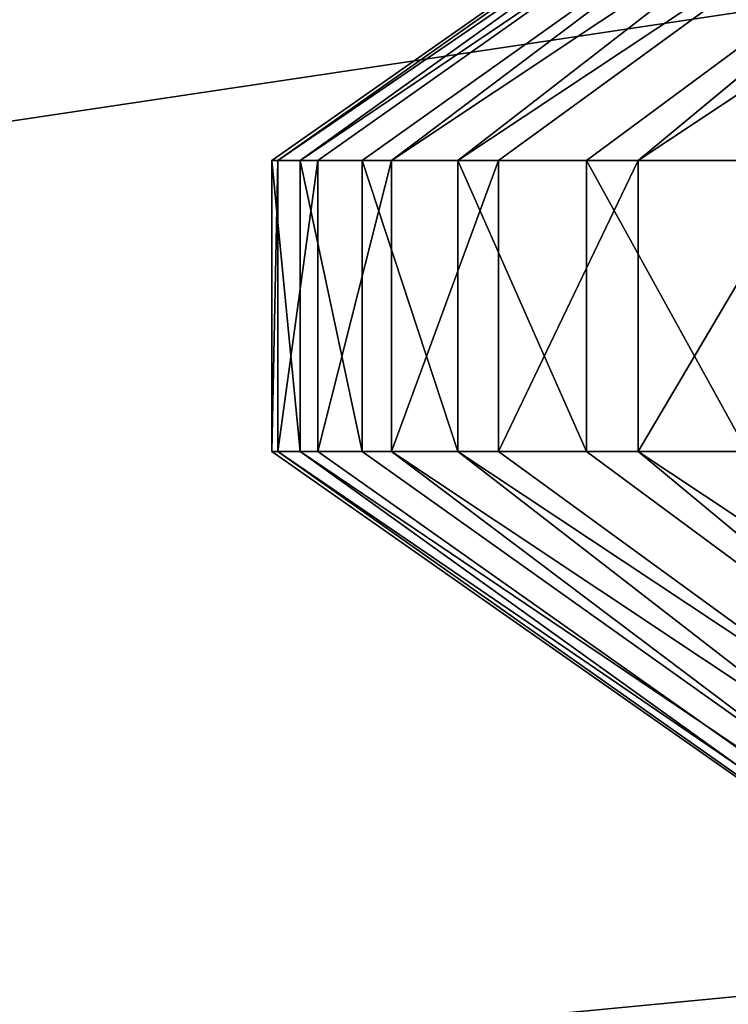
# Model space of a CAD drawing. Extents: x -3 to 171, y 0 to 111.
# Tile 280 of 656: x 26.281 to 26.513, y 88.391 to 88.714. Entities that reach past the tile are written whole.
import ezdxf

# ---------------------------------------------------------------- set-up
doc = ezdxf.new("R2010")
doc.units = 0
doc.header["$LTSCALE"] = 25.4
doc.layers.get('0').update_dxf_attribs({"color": 13, "linetype": 'CONTINUOUS'})

# ---------------------------------------------------------------- blocks, each defined once
blk = doc.blocks.new('MONO-II-BRASS-7782_STL')
at = {"color": 18}
for q in [(26.69556, 63.35337, 36.46613), (26.69556, 63.35337, 36.46613), (27.37006, 62.74966, 36.45549), (27.37006, 62.74966, 36.45549)]:
    blk.add_line((28.56082, 62.74966, 23.99346), q, dxfattribs=at)
at = {"color": 250}
for p, q in [((27.71523, 26.88473, 29.97546), (27.71523, 26.74481, 29.92262)), ((27.71523, 26.74481, 29.92262), (27.81072, 26.88473, 29.97546)), ((27.71523, 26.74481, 29.92262), (27.81072, 26.88473, 29.97546)), ((27.71523, 26.88473, 29.97546), (27.71523, 26.74481, 29.92262)), ((27.81072, 26.88473, 29.97546), (27.81072, 26.74481, 29.92262)), ((27.81072, 26.88473, 29.97546), (27.81072, 26.74481, 29.92262)), ((27.71523, 26.74481, 29.92262), (27.44215, 26.62076, 30.29236)), ((27.71523, 26.74481, 29.92262), (27.44215, 26.62076, 30.29236)), ((27.71523, 26.74481, 29.92262), (27.71523, 26.60134, 29.88038)), ((27.71523, 26.60134, 29.88038), (27.81072, 26.74481, 29.92262)), ((27.71523, 26.60134, 29.88038), (27.81072, 26.74481, 29.92262)), ((27.71523, 26.74481, 29.92262), (27.71523, 26.60134, 29.88038)), ((27.71523, 26.74481, 29.92262), (27.81072, 26.74481, 29.92262)), ((27.71523, 26.74481, 29.92262), (27.81072, 26.74481, 29.92262)), ((27.81072, 26.74481, 29.92262), (27.81072, 26.60134, 29.88038)), ((27.81072, 26.74481, 29.92262), (27.81072, 26.60134, 29.88038)), ((27.81072, 26.74481, 29.92262), (28.0838, 26.62076, 30.29236)), ((27.81072, 26.74481, 29.92262), (28.0838, 26.62076, 30.29236)), ((27.71523, 26.60134, 29.88038), (27.44215, 26.62076, 30.29236)), ((27.71523, 26.60134, 29.88038), (27.44215, 26.62076, 30.29236)), ((27.81072, 26.60134, 29.88038), (28.0838, 26.62076, 30.29236)), ((27.81072, 26.60134, 29.88038), (28.0838, 26.62076, 30.29236)), ((27.71523, 26.60134, 29.88038), (27.44215, 26.38754, 30.23309)), ((27.71523, 26.60134, 29.88038), (27.44215, 26.38754, 30.23309)), ((27.71523, 26.60134, 29.88038), (27.71523, 26.4551, 29.84898)), ((27.71523, 26.4551, 29.84898), (27.81072, 26.60134, 29.88038)), ((27.71523, 26.4551, 29.84898), (27.81072, 26.60134, 29.88038)), ((27.71523, 26.60134, 29.88038), (27.71523, 26.4551, 29.84898)), ((27.71523, 26.60134, 29.88038), (27.81072, 26.60134, 29.88038)), ((27.71523, 26.60134, 29.88038), (27.81072, 26.60134, 29.88038)), ((27.81072, 26.60134, 29.88038), (27.81072, 26.4551, 29.84898)), ((27.81072, 26.60134, 29.88038), (27.81072, 26.4551, 29.84898)), ((27.81072, 26.60134, 29.88038), (28.0838, 26.38754, 30.23309)), ((27.81072, 26.60134, 29.88038), (28.0838, 26.38754, 30.23309)), ((27.71523, 26.4551, 29.84898), (27.44215, 26.38754, 30.23309)), ((27.71523, 26.4551, 29.84898), (27.44215, 26.38754, 30.23309)), ((27.71523, 26.4551, 29.84898), (27.71523, 26.30693, 29.8286)), ((27.71523, 26.30693, 29.8286), (27.81072, 26.4551, 29.84898)), ((27.71523, 26.30693, 29.8286), (27.81072, 26.4551, 29.84898)), ((27.71523, 26.4551, 29.84898), (27.71523, 26.30693, 29.8286)), ((27.71523, 26.4551, 29.84898), (27.81072, 26.4551, 29.84898)), ((27.71523, 26.4551, 29.84898), (27.81072, 26.4551, 29.84898)), ((27.81072, 26.4551, 29.84898), (27.81072, 26.30693, 29.8286)), ((27.81072, 26.4551, 29.84898), (27.81072, 26.30693, 29.8286)), ((27.81072, 26.4551, 29.84898), (28.0838, 26.38754, 30.23309)), ((27.81072, 26.4551, 29.84898), (28.0838, 26.38754, 30.23309)), ((27.71523, 26.30693, 29.8286), (27.44215, 26.38754, 30.23309)), ((27.71523, 26.30693, 29.8286), (27.44215, 26.38754, 30.23309)), ((27.81072, 26.30693, 29.8286), (28.0838, 26.38754, 30.23309)), ((27.81072, 26.30693, 29.8286), (28.0838, 26.38754, 30.23309)), ((27.71523, 26.30693, 29.8286), (27.44215, 26.1481, 30.20923)), ((27.71523, 26.30693, 29.8286), (27.44215, 26.1481, 30.20923)), ((27.71523, 26.30693, 29.8286), (27.71523, 26.15766, 29.81935)), ((27.71523, 26.15766, 29.81935), (27.81072, 26.30693, 29.8286)), ((27.71523, 26.15766, 29.81935), (27.81072, 26.30693, 29.8286)), ((27.71523, 26.30693, 29.8286), (27.71523, 26.15766, 29.81935)), ((27.71523, 26.30693, 29.8286), (27.81072, 26.30693, 29.8286)), ((27.71523, 26.30693, 29.8286), (27.81072, 26.30693, 29.8286)), ((27.81072, 26.30693, 29.8286), (27.81072, 26.15766, 29.81935)), ((27.81072, 26.30693, 29.8286), (27.81072, 26.15766, 29.81935)), ((27.81072, 26.30693, 29.8286), (28.0838, 26.1481, 30.20923)), ((27.81072, 26.30693, 29.8286), (28.0838, 26.1481, 30.20923)), ((27.71523, 26.15766, 29.81935), (27.44215, 26.1481, 30.20923)), ((27.71523, 26.15766, 29.81935), (27.44215, 26.1481, 30.20923)), ((27.71523, 26.15766, 29.81935), (27.71523, 26.0081, 29.82128)), ((27.71523, 26.0081, 29.82128), (27.81072, 26.15766, 29.81935)), ((27.71523, 26.0081, 29.82128), (27.81072, 26.15766, 29.81935)), ((27.71523, 26.15766, 29.81935), (27.71523, 26.0081, 29.82128)), ((27.71523, 26.15766, 29.81935), (27.81072, 26.15766, 29.81935)), ((27.71523, 26.15766, 29.81935), (27.81072, 26.15766, 29.81935)), ((27.81072, 26.15766, 29.81935), (27.81072, 26.0081, 29.82128)), ((27.81072, 26.15766, 29.81935), (27.81072, 26.0081, 29.82128)), ((27.81072, 26.15766, 29.81935), (28.0838, 26.1481, 30.20923)), ((27.81072, 26.15766, 29.81935), (28.0838, 26.1481, 30.20923)), ((27.71523, 26.0081, 29.82128), (27.44215, 26.1481, 30.20923)), ((27.71523, 26.0081, 29.82128), (27.44215, 26.1481, 30.20923)), ((27.81072, 26.0081, 29.82128), (28.0838, 26.1481, 30.20923)), ((27.81072, 26.0081, 29.82128), (28.0838, 26.1481, 30.20923)), ((27.71523, 26.0081, 29.82128), (27.44215, 25.90777, 30.22133)), ((27.71523, 26.0081, 29.82128), (27.44215, 25.90777, 30.22133)), ((27.71523, 26.0081, 29.82128), (27.71523, 25.85911, 29.83438)), ((27.71523, 25.85911, 29.83438), (27.81072, 26.0081, 29.82128)), ((27.71523, 25.85911, 29.83438), (27.81072, 26.0081, 29.82128)), ((27.71523, 26.0081, 29.82128), (27.71523, 25.85911, 29.83438)), ((27.71523, 26.0081, 29.82128), (27.81072, 26.0081, 29.82128)), ((27.71523, 26.0081, 29.82128), (27.81072, 26.0081, 29.82128)), ((27.81072, 26.0081, 29.82128), (27.81072, 25.85911, 29.83438)), ((27.81072, 26.0081, 29.82128), (27.81072, 25.85911, 29.83438)), ((27.81072, 26.0081, 29.82128), (28.0838, 25.90777, 30.22133)), ((27.81072, 26.0081, 29.82128), (28.0838, 25.90777, 30.22133)), ((27.71523, 25.85911, 29.83438), (27.44215, 25.90777, 30.22133)), ((27.71523, 25.85911, 29.83438), (27.44215, 25.90777, 30.22133)), ((27.71523, 25.71152, 29.85857), (27.44215, 25.90777, 30.22133)), ((27.71523, 25.71152, 29.85857), (27.44215, 25.90777, 30.22133)), ((27.81072, 25.71152, 29.85857), (28.0838, 25.90777, 30.22133)), ((27.81072, 25.85911, 29.83438), (28.0838, 25.90777, 30.22133)), ((27.81072, 25.71152, 29.85857), (28.0838, 25.90777, 30.22133)), ((27.81072, 25.85911, 29.83438), (28.0838, 25.90777, 30.22133)), ((27.71523, 25.85911, 29.83438), (27.71523, 25.71152, 29.85857)), ((27.71523, 25.71152, 29.85857), (27.81072, 25.85911, 29.83438)), ((27.71523, 25.71152, 29.85857), (27.81072, 25.85911, 29.83438)), ((27.71523, 25.85911, 29.83438), (27.71523, 25.71152, 29.85857)), ((27.71523, 25.85911, 29.83438), (27.81072, 25.85911, 29.83438)), ((27.71523, 25.85911, 29.83438), (27.81072, 25.85911, 29.83438)), ((27.81072, 25.85911, 29.83438), (27.81072, 25.71152, 29.85857)), ((27.81072, 25.85911, 29.83438), (27.81072, 25.71152, 29.85857)), ((27.71523, 25.71152, 29.85857), (27.44215, 25.67193, 30.26911)), ((27.71523, 25.71152, 29.85857), (27.44215, 25.67193, 30.26911)), ((27.71523, 25.71152, 29.85857), (27.71523, 25.56614, 29.89373)), ((27.71523, 25.56614, 29.89373), (27.81072, 25.71152, 29.85857)), ((27.71523, 25.56614, 29.89373), (27.81072, 25.71152, 29.85857)), ((27.71523, 25.71152, 29.85857), (27.71523, 25.56614, 29.89373)), ((27.71523, 25.71152, 29.85857), (27.81072, 25.71152, 29.85857)), ((27.71523, 25.71152, 29.85857), (27.81072, 25.71152, 29.85857)), ((27.81072, 25.71152, 29.85857), (27.81072, 25.56614, 29.89373)), ((27.81072, 25.71152, 29.85857), (27.81072, 25.56614, 29.89373)), ((27.81072, 25.71152, 29.85857), (28.0838, 25.67193, 30.26911)), ((27.81072, 25.71152, 29.85857), (28.0838, 25.67193, 30.26911)), ((27.71523, 25.56614, 29.89373), (27.44215, 25.67193, 30.26911)), ((27.71523, 25.56614, 29.89373), (27.44215, 25.67193, 30.26911)), ((27.71523, 25.42381, 29.93965), (27.44215, 25.67193, 30.26911)), ((27.71523, 25.42381, 29.93965), (27.44215, 25.67193, 30.26911)), ((27.81072, 25.42381, 29.93965), (28.0838, 25.67193, 30.26911)), ((27.81072, 25.56614, 29.89373), (28.0838, 25.67193, 30.26911)), ((27.81072, 25.42381, 29.93965), (28.0838, 25.67193, 30.26911)), ((27.81072, 25.56614, 29.89373), (28.0838, 25.67193, 30.26911)), ((27.71523, 25.56614, 29.89373), (27.71523, 25.42381, 29.93965)), ((27.71523, 25.42381, 29.93965), (27.81072, 25.56614, 29.89373)), ((27.71523, 25.42381, 29.93965), (27.81072, 25.56614, 29.89373)), ((27.71523, 25.56614, 29.89373), (27.71523, 25.42381, 29.93965)), ((27.71523, 25.56614, 29.89373), (27.81072, 25.56614, 29.89373)), ((27.71523, 25.56614, 29.89373), (27.81072, 25.56614, 29.89373)), ((27.81072, 25.56614, 29.89373), (27.81072, 25.42381, 29.93965)), ((27.81072, 25.56614, 29.89373), (27.81072, 25.42381, 29.93965)), ((27.71523, 25.42381, 29.93965), (27.44215, 25.44585, 30.35151)), ((27.71523, 25.42381, 29.93965), (27.44215, 25.44585, 30.35151)), ((27.81072, 25.42381, 29.93965), (28.0838, 25.44585, 30.35151)), ((27.81072, 25.42381, 29.93965), (28.0838, 25.44585, 30.35151)), ((27.71523, 25.42381, 29.93965), (27.71523, 25.2853, 29.99609)), ((27.71523, 25.2853, 29.99609), (27.81072, 25.42381, 29.93965)), ((27.71523, 25.2853, 29.99609), (27.81072, 25.42381, 29.93965)), ((27.71523, 25.42381, 29.93965), (27.71523, 25.2853, 29.99609)), ((27.71523, 25.42381, 29.93965), (27.81072, 25.42381, 29.93965)), ((27.71523, 25.42381, 29.93965), (27.81072, 25.42381, 29.93965)), ((27.81072, 25.42381, 29.93965), (27.81072, 25.2853, 29.99609)), ((27.81072, 25.42381, 29.93965), (27.81072, 25.2853, 29.99609))]:
    blk.add_line(p, q, dxfattribs=at)
at = {"color": 44}
mesh = blk.add_polyface(dxfattribs=at)
corners = [(75.53263, 157.25012, 34.76959), (5.83444, 79.17375, 26.09331), (5.45256, 79.17375, 30.08985)]
mesh.append_faces([[corners[k] for k in face] for face in [(0, 1, 2)]], dxfattribs={"color": 44})
mesh = blk.add_polyface(dxfattribs=at)
corners = [(75.53263, 157.25012, 34.76959), (75.77783, 157.20102, 32.77651), (5.83444, 79.17375, 26.09331)]
mesh.append_faces([[corners[k] for k in face] for face in [(0, 1, 2)]], dxfattribs={"color": 44})
mesh = blk.add_polyface(dxfattribs=at)
corners = [(75.77783, 157.20102, 32.77651), (76.58806, 156.80986, 28.86388), (5.83444, 79.17375, 26.09331)]
mesh.append_faces([[corners[k] for k in face] for face in [(0, 1, 2)]], dxfattribs={"color": 44})
mesh = blk.add_polyface(dxfattribs=at)
corners = [(76.27238, 156.58096, 34.84027), (6.17225, 78.35562, 32.10971), (6.32898, 78.55368, 28.15708)]
mesh.append_faces([[corners[k] for k in face] for face in [(0, 1, 2)]], dxfattribs={"color": 44})
mesh = blk.add_polyface(dxfattribs=at)
corners = [(76.27238, 156.58096, 34.84027), (6.32898, 78.55368, 28.15708), (76.86701, 156.38289, 30.92949)]
mesh.append_faces([[corners[k] for k in face] for face in [(0, 1, 2)]], dxfattribs={"color": 44})
mesh = blk.add_polyface(dxfattribs=at)
corners = [(76.86701, 156.38289, 30.92949), (6.32898, 78.55368, 28.15708), (6.92361, 78.35562, 24.24629)]
mesh.append_faces([[corners[k] for k in face] for face in [(0, 1, 2)]], dxfattribs={"color": 44})
mesh = blk.add_polyface(dxfattribs=at)
corners = [(76.86701, 156.38289, 30.92949), (6.92361, 78.35562, 24.24629), (77.88627, 155.79314, 27.1479)]
mesh.append_faces([[corners[k] for k in face] for face in [(0, 1, 2)]], dxfattribs={"color": 44})
at = {"color": 18}
mesh = blk.add_polyface(dxfattribs=at)
corners = [(34.14344, 52.79096, 37.84668), (7.28828, 77.44234, 31.09245), (7.4386, 77.54994, 28.2631)]
mesh.append_faces([[corners[k] for k in face] for face in [(0, 1, 2)]], dxfattribs={"color": 18})
mesh = blk.add_polyface(dxfattribs=at)
corners = [(34.14344, 52.79096, 37.84668), (7.4386, 77.54994, 28.2631), (7.82681, 77.44234, 25.45649)]
mesh.append_faces([[corners[k] for k in face] for face in [(0, 1, 2)]], dxfattribs={"color": 18})
mesh = blk.add_polyface(dxfattribs=at)
corners = [(34.14344, 52.79096, 37.84668), (7.82681, 77.44234, 25.45649), (8.4479, 77.12095, 22.7087)]
mesh.append_faces([[corners[k] for k in face] for face in [(0, 1, 2)]], dxfattribs={"color": 18})
mesh = blk.add_polyface(dxfattribs=at)
corners = [(34.14344, 52.79096, 37.84668), (8.4479, 77.12095, 22.7087), (9.2939, 76.58989, 20.0551)]
mesh.append_faces([[corners[k] for k in face] for face in [(0, 1, 2)]], dxfattribs={"color": 18})
mesh = blk.add_polyface(dxfattribs=at)
corners = [(34.14344, 52.79096, 37.84668), (9.2939, 76.58989, 20.0551), (35.47509, 52.79096, 23.91015)]
mesh.append_faces([[corners[k] for k in face] for face in [(0, 1, 2)]], dxfattribs={"color": 18})
mesh = blk.add_polyface(dxfattribs=at)
corners = [(26.69556, 63.35337, 36.46613), (27.90055, 63.35337, 23.85527), (27.32187, 63.90812, 23.43468)]
mesh.append_faces([[corners[k] for k in face] for face in [(0, 1, 2)]], dxfattribs={"color": 18})
mesh = blk.add_polyface(dxfattribs=at)
corners = [(26.69556, 63.35337, 36.46613), (27.37006, 62.74966, 36.45549), (28.56082, 62.74966, 23.99346)]
mesh.append_faces([[corners[k] for k in face] for face in [(0, 1, 2)]], dxfattribs={"color": 18})
mesh = blk.add_polyface(dxfattribs=at)
corners = [(26.69556, 63.35337, 36.46613), (28.56082, 62.74966, 23.99346), (27.90055, 63.35337, 23.85527)]
mesh.append_faces([[corners[k] for k in face] for face in [(0, 1, 2)]], dxfattribs={"color": 18})
mesh = blk.add_polyface(dxfattribs=at)
corners = [(27.9981, 62.16243, 36.73874), (30.61702, 61.08653, 21.89154), (27.37006, 62.74966, 36.45549)]
mesh.append_faces([[corners[k] for k in face] for face in [(0, 1, 2)]], dxfattribs={"color": 18})
mesh = blk.add_polyface(dxfattribs=at)
corners = [(27.37006, 62.74966, 36.45549), (30.61702, 61.08653, 21.89154), (30.31814, 61.28322, 22.7231)]
mesh.append_faces([[corners[k] for k in face] for face in [(0, 1, 2)]], dxfattribs={"color": 18})
mesh = blk.add_polyface(dxfattribs=at)
corners = [(27.37006, 62.74966, 36.45549), (30.31814, 61.28322, 22.7231), (29.83887, 61.6553, 23.39495)]
mesh.append_faces([[corners[k] for k in face] for face in [(0, 1, 2)]], dxfattribs={"color": 18})
mesh = blk.add_polyface(dxfattribs=at)
corners = [(27.37006, 62.74966, 36.45549), (29.83887, 61.6553, 23.39495), (29.23114, 62.16243, 23.83427)]
mesh.append_faces([[corners[k] for k in face] for face in [(0, 1, 2)]], dxfattribs={"color": 18})
mesh = blk.add_polyface(dxfattribs=at)
corners = [(27.37006, 62.74966, 36.45549), (29.23114, 62.16243, 23.83427), (28.56082, 62.74966, 23.99346)]
mesh.append_faces([[corners[k] for k in face] for face in [(0, 1, 2)]], dxfattribs={"color": 18})
at = {"color": 250}
mesh = blk.add_polyface(dxfattribs=at)
corners = [(26.25039, 41.60865, 171.81874), (33.55039, 41.60865, 31.81875), (26.25039, 41.60865, 1.81875)]
mesh.append_faces([[corners[k] for k in face] for face in [(0, 1, 2)]], dxfattribs={"color": 250})
mesh = blk.add_polyface(dxfattribs=at)
corners = [(33.55039, 41.60865, 31.81875), (33.92861, 41.60865, 28.94586), (26.25039, 41.60865, 1.81875)]
mesh.append_faces([[corners[k] for k in face] for face in [(0, 1, 2)]], dxfattribs={"color": 250})
mesh = blk.add_polyface(dxfattribs=at)
corners = [(33.55039, 40.80865, 31.81875), (26.25039, 40.80865, 1.81875), (33.92861, 40.80865, 28.94586)]
mesh.append_faces([[corners[k] for k in face] for face in [(0, 1, 2)]], dxfattribs={"color": 250})
mesh = blk.add_polyface(dxfattribs=at)
corners = [(26.25039, 40.80865, 171.81874), (26.25039, 40.80865, 1.81875), (33.55039, 40.80865, 31.81875)]
mesh.append_faces([[corners[k] for k in face] for face in [(0, 1, 2)]], dxfattribs={"color": 250})
mesh = blk.add_polyface(dxfattribs=at)
corners = [(27.71523, 26.88473, 29.97546), (27.71523, 26.74481, 29.92262), (27.44215, 26.62076, 30.29236)]
mesh.append_faces([[corners[k] for k in face] for face in [(0, 1, 2)]], dxfattribs={"color": 250})
mesh = blk.add_polyface(dxfattribs=at)
corners = [(27.81072, 26.74481, 29.92262), (27.71523, 26.74481, 29.92262), (27.81072, 26.88473, 29.97546)]
mesh.append_faces([[corners[k] for k in face] for face in [(0, 1, 2)]], dxfattribs={"color": 250})
mesh = blk.add_polyface(dxfattribs=at)
corners = [(27.81072, 26.88473, 29.97546), (27.71523, 26.74481, 29.92262), (27.71523, 26.88473, 29.97546)]
mesh.append_faces([[corners[k] for k in face] for face in [(0, 1, 2)]], dxfattribs={"color": 250})
mesh = blk.add_polyface(dxfattribs=at)
corners = [(27.81072, 26.88473, 29.97546), (28.0838, 26.62076, 30.29236), (27.81072, 26.74481, 29.92262)]
mesh.append_faces([[corners[k] for k in face] for face in [(0, 1, 2)]], dxfattribs={"color": 250})
mesh = blk.add_polyface(dxfattribs=at)
corners = [(27.71523, 26.74481, 29.92262), (27.71523, 26.60134, 29.88038), (27.44215, 26.62076, 30.29236)]
mesh.append_faces([[corners[k] for k in face] for face in [(0, 1, 2)]], dxfattribs={"color": 250})
mesh = blk.add_polyface(dxfattribs=at)
corners = [(27.81072, 26.60134, 29.88038), (27.71523, 26.60134, 29.88038), (27.81072, 26.74481, 29.92262)]
mesh.append_faces([[corners[k] for k in face] for face in [(0, 1, 2)]], dxfattribs={"color": 250})
mesh = blk.add_polyface(dxfattribs=at)
corners = [(27.81072, 26.74481, 29.92262), (27.71523, 26.60134, 29.88038), (27.71523, 26.74481, 29.92262)]
mesh.append_faces([[corners[k] for k in face] for face in [(0, 1, 2)]], dxfattribs={"color": 250})
mesh = blk.add_polyface(dxfattribs=at)
corners = [(27.81072, 26.74481, 29.92262), (28.0838, 26.62076, 30.29236), (27.81072, 26.60134, 29.88038)]
mesh.append_faces([[corners[k] for k in face] for face in [(0, 1, 2)]], dxfattribs={"color": 250})
mesh = blk.add_polyface(dxfattribs=at)
corners = [(27.44215, 26.62076, 30.29236), (27.71523, 26.60134, 29.88038), (27.44215, 26.38754, 30.23309)]
mesh.append_faces([[corners[k] for k in face] for face in [(0, 1, 2)]], dxfattribs={"color": 250})
mesh = blk.add_polyface(dxfattribs=at)
corners = [(28.0838, 26.62076, 30.29236), (28.0838, 26.38754, 30.23309), (27.81072, 26.60134, 29.88038)]
mesh.append_faces([[corners[k] for k in face] for face in [(0, 1, 2)]], dxfattribs={"color": 250})
mesh = blk.add_polyface(dxfattribs=at)
corners = [(27.71523, 26.60134, 29.88038), (27.71523, 26.4551, 29.84898), (27.44215, 26.38754, 30.23309)]
mesh.append_faces([[corners[k] for k in face] for face in [(0, 1, 2)]], dxfattribs={"color": 250})
mesh = blk.add_polyface(dxfattribs=at)
corners = [(27.81072, 26.4551, 29.84898), (27.71523, 26.4551, 29.84898), (27.81072, 26.60134, 29.88038)]
mesh.append_faces([[corners[k] for k in face] for face in [(0, 1, 2)]], dxfattribs={"color": 250})
mesh = blk.add_polyface(dxfattribs=at)
corners = [(27.81072, 26.60134, 29.88038), (27.71523, 26.4551, 29.84898), (27.71523, 26.60134, 29.88038)]
mesh.append_faces([[corners[k] for k in face] for face in [(0, 1, 2)]], dxfattribs={"color": 250})
mesh = blk.add_polyface(dxfattribs=at)
corners = [(27.81072, 26.60134, 29.88038), (28.0838, 26.38754, 30.23309), (27.81072, 26.4551, 29.84898)]
mesh.append_faces([[corners[k] for k in face] for face in [(0, 1, 2)]], dxfattribs={"color": 250})
mesh = blk.add_polyface(dxfattribs=at)
corners = [(27.71523, 26.4551, 29.84898), (27.71523, 26.30693, 29.8286), (27.44215, 26.38754, 30.23309)]
mesh.append_faces([[corners[k] for k in face] for face in [(0, 1, 2)]], dxfattribs={"color": 250})
mesh = blk.add_polyface(dxfattribs=at)
corners = [(27.81072, 26.30693, 29.8286), (27.71523, 26.30693, 29.8286), (27.81072, 26.4551, 29.84898)]
mesh.append_faces([[corners[k] for k in face] for face in [(0, 1, 2)]], dxfattribs={"color": 250})
mesh = blk.add_polyface(dxfattribs=at)
corners = [(27.81072, 26.4551, 29.84898), (27.71523, 26.30693, 29.8286), (27.71523, 26.4551, 29.84898)]
mesh.append_faces([[corners[k] for k in face] for face in [(0, 1, 2)]], dxfattribs={"color": 250})
mesh = blk.add_polyface(dxfattribs=at)
corners = [(27.81072, 26.4551, 29.84898), (28.0838, 26.38754, 30.23309), (27.81072, 26.30693, 29.8286)]
mesh.append_faces([[corners[k] for k in face] for face in [(0, 1, 2)]], dxfattribs={"color": 250})
mesh = blk.add_polyface(dxfattribs=at)
corners = [(27.44215, 26.38754, 30.23309), (27.71523, 26.30693, 29.8286), (27.44215, 26.1481, 30.20923)]
mesh.append_faces([[corners[k] for k in face] for face in [(0, 1, 2)]], dxfattribs={"color": 250})
mesh = blk.add_polyface(dxfattribs=at)
corners = [(28.0838, 26.38754, 30.23309), (28.0838, 26.1481, 30.20923), (27.81072, 26.30693, 29.8286)]
mesh.append_faces([[corners[k] for k in face] for face in [(0, 1, 2)]], dxfattribs={"color": 250})
mesh = blk.add_polyface(dxfattribs=at)
corners = [(27.71523, 26.30693, 29.8286), (27.71523, 26.15766, 29.81935), (27.44215, 26.1481, 30.20923)]
mesh.append_faces([[corners[k] for k in face] for face in [(0, 1, 2)]], dxfattribs={"color": 250})
mesh = blk.add_polyface(dxfattribs=at)
corners = [(27.81072, 26.15766, 29.81935), (27.71523, 26.15766, 29.81935), (27.81072, 26.30693, 29.8286)]
mesh.append_faces([[corners[k] for k in face] for face in [(0, 1, 2)]], dxfattribs={"color": 250})
mesh = blk.add_polyface(dxfattribs=at)
corners = [(27.81072, 26.30693, 29.8286), (27.71523, 26.15766, 29.81935), (27.71523, 26.30693, 29.8286)]
mesh.append_faces([[corners[k] for k in face] for face in [(0, 1, 2)]], dxfattribs={"color": 250})
mesh = blk.add_polyface(dxfattribs=at)
corners = [(27.81072, 26.30693, 29.8286), (28.0838, 26.1481, 30.20923), (27.81072, 26.15766, 29.81935)]
mesh.append_faces([[corners[k] for k in face] for face in [(0, 1, 2)]], dxfattribs={"color": 250})
mesh = blk.add_polyface(dxfattribs=at)
corners = [(27.71523, 26.15766, 29.81935), (27.71523, 26.0081, 29.82128), (27.44215, 26.1481, 30.20923)]
mesh.append_faces([[corners[k] for k in face] for face in [(0, 1, 2)]], dxfattribs={"color": 250})
mesh = blk.add_polyface(dxfattribs=at)
corners = [(27.81072, 26.0081, 29.82128), (27.71523, 26.0081, 29.82128), (27.81072, 26.15766, 29.81935)]
mesh.append_faces([[corners[k] for k in face] for face in [(0, 1, 2)]], dxfattribs={"color": 250})
mesh = blk.add_polyface(dxfattribs=at)
corners = [(27.81072, 26.15766, 29.81935), (27.71523, 26.0081, 29.82128), (27.71523, 26.15766, 29.81935)]
mesh.append_faces([[corners[k] for k in face] for face in [(0, 1, 2)]], dxfattribs={"color": 250})
mesh = blk.add_polyface(dxfattribs=at)
corners = [(27.81072, 26.15766, 29.81935), (28.0838, 26.1481, 30.20923), (27.81072, 26.0081, 29.82128)]
mesh.append_faces([[corners[k] for k in face] for face in [(0, 1, 2)]], dxfattribs={"color": 250})
mesh = blk.add_polyface(dxfattribs=at)
corners = [(27.44215, 26.1481, 30.20923), (27.71523, 26.0081, 29.82128), (27.44215, 25.90777, 30.22133)]
mesh.append_faces([[corners[k] for k in face] for face in [(0, 1, 2)]], dxfattribs={"color": 250})
mesh = blk.add_polyface(dxfattribs=at)
corners = [(28.0838, 26.1481, 30.20923), (28.0838, 25.90777, 30.22133), (27.81072, 26.0081, 29.82128)]
mesh.append_faces([[corners[k] for k in face] for face in [(0, 1, 2)]], dxfattribs={"color": 250})
mesh = blk.add_polyface(dxfattribs=at)
corners = [(27.71523, 26.0081, 29.82128), (27.71523, 25.85911, 29.83438), (27.44215, 25.90777, 30.22133)]
mesh.append_faces([[corners[k] for k in face] for face in [(0, 1, 2)]], dxfattribs={"color": 250})
mesh = blk.add_polyface(dxfattribs=at)
corners = [(27.81072, 25.85911, 29.83438), (27.71523, 25.85911, 29.83438), (27.81072, 26.0081, 29.82128)]
mesh.append_faces([[corners[k] for k in face] for face in [(0, 1, 2)]], dxfattribs={"color": 250})
mesh = blk.add_polyface(dxfattribs=at)
corners = [(27.81072, 26.0081, 29.82128), (27.71523, 25.85911, 29.83438), (27.71523, 26.0081, 29.82128)]
mesh.append_faces([[corners[k] for k in face] for face in [(0, 1, 2)]], dxfattribs={"color": 250})
mesh = blk.add_polyface(dxfattribs=at)
corners = [(27.81072, 26.0081, 29.82128), (28.0838, 25.90777, 30.22133), (27.81072, 25.85911, 29.83438)]
mesh.append_faces([[corners[k] for k in face] for face in [(0, 1, 2)]], dxfattribs={"color": 250})
mesh = blk.add_polyface(dxfattribs=at)
corners = [(27.44215, 25.90777, 30.22133), (27.71523, 25.85911, 29.83438), (27.71523, 25.71152, 29.85857)]
mesh.append_faces([[corners[k] for k in face] for face in [(0, 1, 2)]], dxfattribs={"color": 250})
mesh = blk.add_polyface(dxfattribs=at)
corners = [(27.44215, 25.90777, 30.22133), (27.71523, 25.71152, 29.85857), (27.44215, 25.67193, 30.26911)]
mesh.append_faces([[corners[k] for k in face] for face in [(0, 1, 2)]], dxfattribs={"color": 250})
mesh = blk.add_polyface(dxfattribs=at)
corners = [(28.0838, 25.90777, 30.22133), (28.0838, 25.67193, 30.26911), (27.81072, 25.71152, 29.85857)]
mesh.append_faces([[corners[k] for k in face] for face in [(0, 1, 2)]], dxfattribs={"color": 250})
mesh = blk.add_polyface(dxfattribs=at)
corners = [(28.0838, 25.90777, 30.22133), (27.81072, 25.71152, 29.85857), (27.81072, 25.85911, 29.83438)]
mesh.append_faces([[corners[k] for k in face] for face in [(0, 1, 2)]], dxfattribs={"color": 250})
mesh = blk.add_polyface(dxfattribs=at)
corners = [(27.81072, 25.71152, 29.85857), (27.71523, 25.71152, 29.85857), (27.81072, 25.85911, 29.83438)]
mesh.append_faces([[corners[k] for k in face] for face in [(0, 1, 2)]], dxfattribs={"color": 250})
mesh = blk.add_polyface(dxfattribs=at)
corners = [(27.81072, 25.85911, 29.83438), (27.71523, 25.71152, 29.85857), (27.71523, 25.85911, 29.83438)]
mesh.append_faces([[corners[k] for k in face] for face in [(0, 1, 2)]], dxfattribs={"color": 250})
mesh = blk.add_polyface(dxfattribs=at)
corners = [(27.71523, 25.71152, 29.85857), (27.71523, 25.56614, 29.89373), (27.44215, 25.67193, 30.26911)]
mesh.append_faces([[corners[k] for k in face] for face in [(0, 1, 2)]], dxfattribs={"color": 250})
mesh = blk.add_polyface(dxfattribs=at)
corners = [(27.81072, 25.56614, 29.89373), (27.71523, 25.56614, 29.89373), (27.81072, 25.71152, 29.85857)]
mesh.append_faces([[corners[k] for k in face] for face in [(0, 1, 2)]], dxfattribs={"color": 250})
mesh = blk.add_polyface(dxfattribs=at)
corners = [(27.81072, 25.71152, 29.85857), (27.71523, 25.56614, 29.89373), (27.71523, 25.71152, 29.85857)]
mesh.append_faces([[corners[k] for k in face] for face in [(0, 1, 2)]], dxfattribs={"color": 250})
mesh = blk.add_polyface(dxfattribs=at)
corners = [(27.81072, 25.71152, 29.85857), (28.0838, 25.67193, 30.26911), (27.81072, 25.56614, 29.89373)]
mesh.append_faces([[corners[k] for k in face] for face in [(0, 1, 2)]], dxfattribs={"color": 250})
mesh = blk.add_polyface(dxfattribs=at)
corners = [(27.44215, 25.67193, 30.26911), (27.71523, 25.56614, 29.89373), (27.71523, 25.42381, 29.93965)]
mesh.append_faces([[corners[k] for k in face] for face in [(0, 1, 2)]], dxfattribs={"color": 250})
mesh = blk.add_polyface(dxfattribs=at)
corners = [(27.44215, 25.67193, 30.26911), (27.71523, 25.42381, 29.93965), (27.44215, 25.44585, 30.35151)]
mesh.append_faces([[corners[k] for k in face] for face in [(0, 1, 2)]], dxfattribs={"color": 250})
mesh = blk.add_polyface(dxfattribs=at)
corners = [(28.0838, 25.67193, 30.26911), (28.0838, 25.44585, 30.35151), (27.81072, 25.42381, 29.93965)]
mesh.append_faces([[corners[k] for k in face] for face in [(0, 1, 2)]], dxfattribs={"color": 250})
mesh = blk.add_polyface(dxfattribs=at)
corners = [(28.0838, 25.67193, 30.26911), (27.81072, 25.42381, 29.93965), (27.81072, 25.56614, 29.89373)]
mesh.append_faces([[corners[k] for k in face] for face in [(0, 1, 2)]], dxfattribs={"color": 250})
mesh = blk.add_polyface(dxfattribs=at)
corners = [(27.81072, 25.42381, 29.93965), (27.71523, 25.42381, 29.93965), (27.81072, 25.56614, 29.89373)]
mesh.append_faces([[corners[k] for k in face] for face in [(0, 1, 2)]], dxfattribs={"color": 250})
mesh = blk.add_polyface(dxfattribs=at)
corners = [(27.81072, 25.56614, 29.89373), (27.71523, 25.42381, 29.93965), (27.71523, 25.56614, 29.89373)]
mesh.append_faces([[corners[k] for k in face] for face in [(0, 1, 2)]], dxfattribs={"color": 250})
mesh = blk.add_polyface(dxfattribs=at)
corners = [(27.44215, 25.44585, 30.35151), (27.71523, 25.42381, 29.93965), (27.71523, 25.2853, 29.99609)]
mesh.append_faces([[corners[k] for k in face] for face in [(0, 1, 2)]], dxfattribs={"color": 250})
mesh = blk.add_polyface(dxfattribs=at)
corners = [(28.0838, 25.44585, 30.35151), (27.81072, 25.2853, 29.99609), (27.81072, 25.42381, 29.93965)]
mesh.append_faces([[corners[k] for k in face] for face in [(0, 1, 2)]], dxfattribs={"color": 250})
mesh = blk.add_polyface(dxfattribs=at)
corners = [(27.81072, 25.2853, 29.99609), (27.71523, 25.2853, 29.99609), (27.81072, 25.42381, 29.93965)]
mesh.append_faces([[corners[k] for k in face] for face in [(0, 1, 2)]], dxfattribs={"color": 250})
mesh = blk.add_polyface(dxfattribs=at)
corners = [(27.81072, 25.42381, 29.93965), (27.71523, 25.2853, 29.99609), (27.71523, 25.42381, 29.93965)]
mesh.append_faces([[corners[k] for k in face] for face in [(0, 1, 2)]], dxfattribs={"color": 250})

msp = doc.modelspace()

# ---------------------------------------------------------------- block references
at = {"color": 0, "extrusion": (1, -2.77556e-16, -4.74447e-16), "rotation": 180}
msp.add_blockref('MONO-II-BRASS-7782_STL', (116.38281, 158.03908, -3.45579), dxfattribs=at)

doc.saveas('drawing.dxf')
